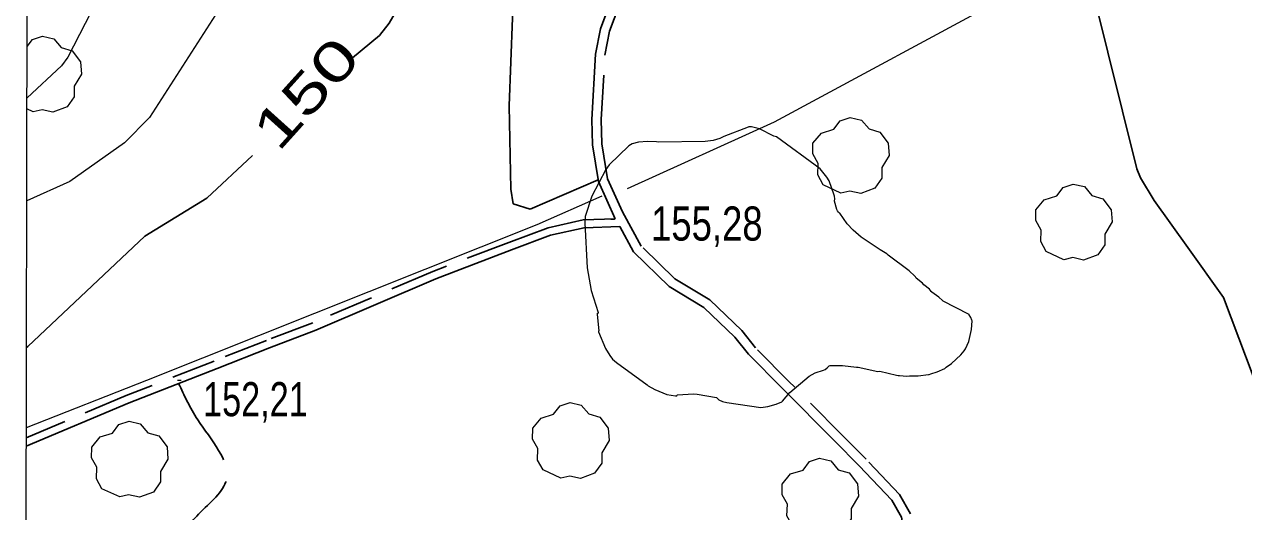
# Model space of a CAD drawing. Extents: x 483847 to 488453, y 4383581 to 4386795.
# Drawn here: x 484100.5 to 484413.1, y 4384344.3 to 4384469.3 of the extents above; entities that cross this region are included whole.
import ezdxf
from ezdxf.enums import TextEntityAlignment as Align

# ---------------------------------------------------------------- set-up
doc = ezdxf.new("R2010")
doc.units = 0
doc.header["$LTSCALE"] = 3.8
doc.linetypes.add('LONG_DASHED', pattern=[7.5, 6, -1.5])
doc.linetypes.add('MEDIUM_DASHED', pattern=[4.5, 3, -1.5])
for name, color, linetype, lineweight in [('1', 7, 'Continuous', 13), ('25', 7, 'LONG_DASHED', 25), ('29', 7, 'Continuous', 13), ('38', 7, 'Continuous', 25), ('51', 7, 'Continuous', 13), ('7', 7, 'Continuous', 13), ('8', 7, 'Continuous', 25), ('9', 7, 'Continuous', 13)]:
    doc.layers.add(name, color=color, linetype=linetype, lineweight=lineweight)

msp = doc.modelspace()

# ---------------------------------------------------------------- linework, layer by layer
at = {"layer": '1'}
msp.add_lwpolyline([(484105.5, 4386448.1), (487681.9, 4386441.2), (487678, 4384129), (484100.5, 4384135.8)], close=True, dxfattribs=at)
at = {"layer": '25'}
msp.add_lwpolyline([(484247.62, 4384429.46), (484230.21, 4384421.96), (484225.82, 4384423.25), (484225.2, 4384427.09), (484224.83, 4384448.41), (484225.68, 4384470.98), (484226.15, 4384492), (484227.55, 4384502.3), (484227.75, 4384521.67), (484231.1, 4384540.04), (484235.95, 4384558.53), (484243.96, 4384571.74), (484250.5, 4384575.32), (484258.08, 4384579.74), (484268.39, 4384583.53), (484273.18, 4384583.98), (484277.7, 4384583.83)], dxfattribs=at)
at = {"layer": '29'}
msp.add_line((484102.77, 4384446.9), (484101.17, 4384447.65), dxfattribs=at)
msp.add_lwpolyline([(484101.21, 4384463.66), (484102.59, 4384465.49), (484105.16, 4384466.32), (484108.02, 4384465.67), (484109.97, 4384463.4), (484112.78, 4384462.58), (484114.91, 4384459.73), (484115.15, 4384456.6), (484113.27, 4384453.45), (484113.27, 4384450.77), (484111.45, 4384448.16), (484107.83, 4384446.82), (484105.06, 4384447.45), (484102.77, 4384446.9)], dxfattribs=at)
for points in [[(484309.87, 4384426.03), (484305.33, 4384428.15), (484303.92, 4384430.69), (484304.02, 4384433.67), (484302.65, 4384436.08), (484302.69, 4384438.83), (484304.85, 4384441.43), (484308.04, 4384442.43), (484309.69, 4384444.62), (484312.26, 4384445.45), (484315.12, 4384444.8), (484317.07, 4384442.53), (484319.88, 4384441.71), (484322.01, 4384438.86), (484322.25, 4384435.73), (484320.37, 4384432.58), (484320.37, 4384429.9), (484318.55, 4384427.29), (484314.93, 4384425.95), (484312.16, 4384426.58)], [(484367.04, 4384408.93), (484362.5, 4384411.05), (484361.09, 4384413.59), (484361.19, 4384416.57), (484359.82, 4384418.98), (484359.86, 4384421.73), (484362.02, 4384424.33), (484365.21, 4384425.33), (484366.86, 4384427.52), (484369.43, 4384428.35), (484372.29, 4384427.7), (484374.24, 4384425.43), (484377.05, 4384424.61), (484379.18, 4384421.76), (484379.42, 4384418.63), (484377.54, 4384415.48), (484377.54, 4384412.8), (484375.72, 4384410.19), (484372.1, 4384408.85), (484369.33, 4384409.48)], [(484238.03, 4384352.88), (484233.49, 4384355), (484232.08, 4384357.54), (484232.18, 4384360.52), (484230.81, 4384362.93), (484230.85, 4384365.68), (484233.01, 4384368.28), (484236.2, 4384369.28), (484237.85, 4384371.47), (484240.42, 4384372.3), (484243.28, 4384371.65), (484245.23, 4384369.38), (484248.04, 4384368.56), (484250.17, 4384365.71), (484250.41, 4384362.58), (484248.53, 4384359.43), (484248.53, 4384356.75), (484246.71, 4384354.14), (484243.09, 4384352.8), (484240.32, 4384353.43)], [(484124.94, 4384348.06), (484120.4, 4384350.18), (484118.99, 4384352.72), (484119.09, 4384355.7), (484117.72, 4384358.11), (484117.76, 4384360.86), (484119.92, 4384363.46), (484123.11, 4384364.46), (484124.76, 4384366.65), (484127.33, 4384367.48), (484130.19, 4384366.83), (484132.14, 4384364.56), (484134.95, 4384363.74), (484137.08, 4384360.89), (484137.32, 4384357.76), (484135.44, 4384354.61), (484135.44, 4384351.93), (484133.62, 4384349.32), (484130, 4384347.98), (484127.23, 4384348.61)], [(484301.99, 4384338.57), (484297.45, 4384340.69), (484296.04, 4384343.23), (484296.14, 4384346.21), (484294.77, 4384348.62), (484294.81, 4384351.37), (484296.97, 4384353.97), (484300.16, 4384354.97), (484301.81, 4384357.16), (484304.38, 4384357.99), (484307.24, 4384357.34), (484309.19, 4384355.07), (484312, 4384354.25), (484314.13, 4384351.4), (484314.37, 4384348.27), (484312.49, 4384345.12), (484312.49, 4384342.44), (484310.67, 4384339.83), (484307.05, 4384338.49), (484304.28, 4384339.12)]]:
    msp.add_lwpolyline(points, close=True, dxfattribs=at)
at = {"layer": '38'}
for points in [[(484252.02, 4384419.43), (484247.68, 4384429.01), (484246.14, 4384438.46), (484245.98, 4384444.97), (484246.94, 4384461.73), (484248.19, 4384468.22), (484252.22, 4384479.04)], [(484253.16, 4384417.43), (484244, 4384417.16), (484235.36, 4384415.21), (484225.44, 4384411.45), (484205.96, 4384404.07), (484175.24, 4384390.86), (484163.34, 4384386.37), (484149.91, 4384381.07), (484127.39, 4384372.2), (484100.99, 4384361.08)], [(484413.31, 4384301.07), (484406.36, 4384303.03), (484395.65, 4384304.2), (484389.05, 4384306.08), (484381.76, 4384310.08), (484378.71, 4384311.16), (484364.56, 4384312), (484349.78, 4384313.74), (484339.12, 4384316.38), (484331.51, 4384322.35), (484327.48, 4384330.4), (484326.1, 4384339.1), (484325.39, 4384342.91), (484322.88, 4384347.24), (484314.56, 4384356.05), (484308.32, 4384362.35), (484294.8, 4384376), (484286.18, 4384384.7), (484282.64, 4384389.1), (484274.73, 4384396.68), (484265.79, 4384402.08), (484256.67, 4384410.96), (484253.16, 4384417.43)]]:
    msp.add_lwpolyline(points, dxfattribs=at)
at = {"layer": '38', "linetype": 'MEDIUM_DASHED'}
for points in [[(484327.71, 4384343.77), (484324.85, 4384348.71), (484316.32, 4384357.75), (484310.05, 4384364.07), (484296.53, 4384377.72), (484288, 4384386.33), (484284.44, 4384390.76), (484276.23, 4384398.63), (484267.29, 4384404.02), (484258.64, 4384412.45), (484253.9, 4384421.2), (484250.04, 4384429.72), (484248.58, 4384438.69), (484248.43, 4384444.93), (484249.37, 4384461.43), (484250.55, 4384467.56), (484254.49, 4384478.15)], [(484252.02, 4384419.43), (484243.74, 4384419.18), (484234.77, 4384417.16), (484224.72, 4384413.34), (484205.2, 4384405.95), (484174.48, 4384392.74), (484162.61, 4384388.26), (484149.16, 4384382.95), (484126.63, 4384374.08), (484100.99, 4384363.28)]]:
    msp.add_lwpolyline(points, dxfattribs=at)
at = {"layer": '38', "linetype": 'LONG_DASHED'}
msp.add_spline([(484140.05, 4384377.19), (484144.96, 4384367.89), (484152.32, 4384352.54), (484145.16, 4384343.65), (484140.32, 4384335.01), (484142.13, 4384329.1), (484149.47, 4384322.88), (484159.48, 4384316.49), (484171.41, 4384303.24), (484177.66, 4384292.02), (484178.68, 4384276.58), (484184.59, 4384263.53), (484189.02, 4384257.43), (484187.6, 4384238.26), (484185.4, 4384231.45), (484185.66, 4384216.01), (484193.25, 4384201.21), (484198.86, 4384192.73), (484202.14, 4384187.36), (484204.6, 4384170.76), (484201.51, 4384166.47), (484195.16, 4384161.5), (484181.28, 4384165.02), (484169.3, 4384170.13), (484158.31, 4384172.94), (484152.53, 4384171.82), (484144.54, 4384166.06), (484139.69, 4384160.01), (484135.24, 4384146.08), (484134.91, 4384137.62), (484136.49, 4384135.73)], degree=3, dxfattribs=at)
at = {"layer": '51'}
for points in [[(484255.17, 4384427.24), (484292.82, 4384444.29), (484355.33, 4384478.1), (484407.83, 4384505.39), (484465.29, 4384536.85), (484507.21, 4384558.52), (484593.35, 4384604.73), (484673.49, 4384646.73), (484716.89, 4384670.38)], [(484101, 4384365.87), (484131.91, 4384378.07), (484232.02, 4384417.96), (484248.68, 4384425.31)]]:
    msp.add_lwpolyline(points, dxfattribs=at)
at = {"layer": '7'}
for p, q in [((484250.84, 4384419.34), (484251.84, 4384419.34)), ((484139.74, 4384378.01), (484140.74, 4384378.01))]:
    msp.add_line(p, q, dxfattribs=at)
at = {"layer": '8'}
for points in [[(484182.69, 4384528.09), (484187.59, 4384519.81), (484195.69, 4384512.19), (484196.49, 4384511.19), (484201.29, 4384503.4), (484202, 4384501.4), (484202.86, 4384497.1), (484203.19, 4384491.91), (484202.77, 4384488.02), (484199.35, 4384478.9), (484194.02, 4384469.65), (484191.54, 4384466.45), (484184.59, 4384460.76)], [(484419.47, 4384368.59), (484408, 4384399.26), (484398.78, 4384412.08), (484390.2, 4384424.16), (484386.65, 4384429.98), (484385.7, 4384432.3), (484374.66, 4384477.11)], [(484159, 4384435.69), (484147.3, 4384424.72), (484131.42, 4384414.98), (484101.38, 4384386.65), (484101.04, 4384386.41)]]:
    msp.add_lwpolyline(points, dxfattribs=at)
at = {"layer": '9'}
for points in [[(484172.25, 4384639.51), (484171.26, 4384635.27), (484171.26, 4384635.25), (484171.26, 4384635.23), (484169.43, 4384618.61), (484157.41, 4384584.88), (484157.1, 4384584.22), (484141.74, 4384559.47), (484140.78, 4384557.47), (484140.21, 4384556.63), (484139.86, 4384556.25), (484138.75, 4384555.32), (484132.5, 4384547.54), (484131.38, 4384545.48), (484130.26, 4384542.36), (484129.72, 4384538.8), (484131.96, 4384515.35), (484129.58, 4384501.86), (484123.48, 4384484.09), (484111.6, 4384460.96), (484110.05, 4384458.73), (484101.18, 4384450.51)], [(484154.57, 4384534.16), (484156.46, 4384531.08), (484162.55, 4384523.24), (484163.23, 4384522.13), (484167.05, 4384514.25), (484167.57, 4384512.14), (484167.79, 4384509.96), (484167.69, 4384507.71), (484164.86, 4384495.81), (484132.55, 4384445.41), (484126.14, 4384438.95), (484112.18, 4384429.01), (484101.12, 4384424.02)], [(484304.52, 4384432.28), (484293.32, 4384440.45), (484292.63, 4384440.68), (484288.95, 4384442.53), (484286.98, 4384443.01), (484286.55, 4384443.03), (484286.22, 4384443.01), (484286.06, 4384442.97), (484279.85, 4384440.6), (484279.37, 4384440.27), (484278.81, 4384440.04), (484277.1, 4384439.57), (484275.04, 4384439.29), (484263.01, 4384439.13), (484262.54, 4384439.22), (484260.29, 4384439.29), (484257.96, 4384439.14), (484256.35, 4384438.69), (484255.5, 4384438.17), (484250.42, 4384433.3), (484249.62, 4384432.14), (484246.03, 4384425.23), (484244.31, 4384420.08), (484244.23, 4384418.33), (484244.79, 4384406.9), (484245.79, 4384401.02), (484247.64, 4384395.39), (484247.61, 4384395.21), (484247.49, 4384395.18), (484247.43, 4384395.18), (484247.36, 4384395.2), (484247.35, 4384394.88), (484247.79, 4384390.67), (484247.75, 4384390.6), (484247.74, 4384390.55), (484247.73, 4384390.46), (484249.53, 4384386.2), (484250.58, 4384384.37), (484251.34, 4384383.46), (484252.32, 4384382.58), (484260.22, 4384376.88), (484260.45, 4384376.62), (484260.48, 4384376.57), (484262.13, 4384375.64), (484265.26, 4384374.39), (484267.49, 4384374), (484267.65, 4384374.01), (484267.77, 4384374.03), (484267.9, 4384374.25), (484272.12, 4384374.53), (484273.03, 4384374.47), (484277.97, 4384373.57), (484278.15, 4384373.43), (484278.59, 4384373), (484279.54, 4384372.59), (484280.59, 4384372.32), (484289.33, 4384371.03), (484291.11, 4384371.24), (484293.27, 4384371.84), (484294.75, 4384372.5), (484294.9, 4384372.64), (484296.73, 4384374.9), (484301.73, 4384379.09), (484303.29, 4384379.88), (484305.44, 4384380.58), (484305.81, 4384380.78), (484306.32, 4384381.2), (484306.68, 4384381.57), (484306.85, 4384381.7), (484307.08, 4384381.81), (484310.24, 4384381.82), (484313.88, 4384381.36), (484314.28, 4384381.37), (484319.34, 4384380.29), (484319.83, 4384380.35), (484324.09, 4384379.31), (484324.56, 4384379.26), (484324.86, 4384379.27), (484326.78, 4384379.03), (484327.48, 4384379.11), (484329.64, 4384379.12), (484332.35, 4384379.47), (484332.48, 4384379.51), (484332.89, 4384379.7), (484334.52, 4384380.18), (484336.49, 4384381.07), (484336.66, 4384381.19), (484336.82, 4384381.34), (484338.24, 4384382.3), (484340.6, 4384384.5), (484341.46, 4384385.55), (484341.79, 4384386.11), (484342.63, 4384387.97), (484343.36, 4384391.01), (484343.51, 4384393.24), (484343.45, 4384393.46), (484343.2, 4384394.12)], [(484343.2, 4384394.12), (484342.79, 4384394.77), (484342.71, 4384394.87), (484342.57, 4384394.96), (484336.08, 4384398.34), (484335.9, 4384398.46), (484334.99, 4384399.35), (484333.2, 4384400.62), (484333.16, 4384400.68), (484333.03, 4384400.82), (484332.85, 4384401.08), (484332.6, 4384401.36), (484331.12, 4384402.52), (484330.77, 4384402.89), (484329.2, 4384404.22), (484329.07, 4384404.4), (484328.98, 4384404.56), (484328.83, 4384404.74), (484327.35, 4384406.09), (484322.02, 4384410.09), (484321.93, 4384410.18), (484321.85, 4384410.29), (484321.67, 4384410.42), (484319.94, 4384411.47), (484319.68, 4384411.69), (484315.1, 4384414.72), (484312.99, 4384416.5), (484311.47, 4384418.13), (484309.58, 4384420.88), (484309.51, 4384420.91), (484309.23, 4384421.14), (484308.98, 4384421.5), (484308.83, 4384421.83), (484308.24, 4384423.97), (484308.3, 4384424.56), (484308.22, 4384425.22), (484308.15, 4384425.48), (484306.86, 4384429.18), (484306.25, 4384430.13), (484304.52, 4384432.28)]]:
    msp.add_lwpolyline(points, dxfattribs=at)

# ---------------------------------------------------------------- texts
at = {"layer": '7'}
for s, width, p in [('155,28', 0.8, (484261.17, 4384413.86)), ('152,21', 0.75, (484146.32, 4384368.79))]:
    msp.add_text(s, height=8.75, dxfattribs=dict(at, width=width)).set_placement(p)
at = {"layer": '8', "width": 1.45}
msp.add_text('150', height=10, rotation=48.005, dxfattribs=at).set_placement((484176.42, 4384448.37), align=Align.CENTER)

doc.saveas('drawing.dxf')
